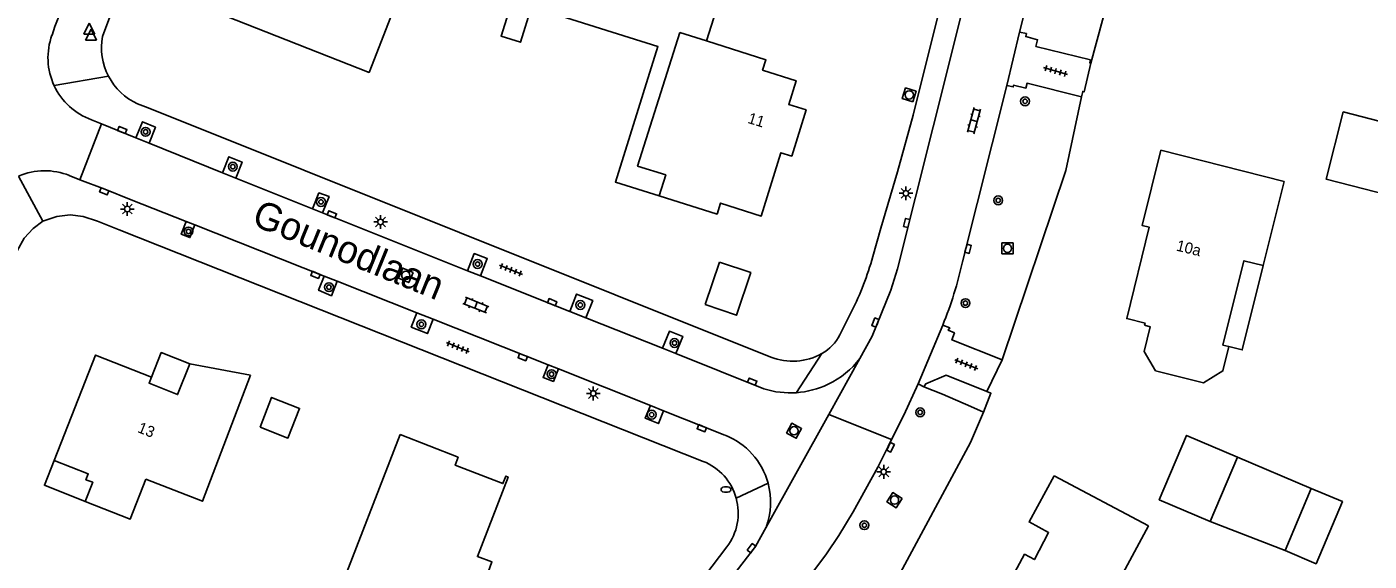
# Model space of a CAD drawing. Extents: x 132999 to 136000, y 398499 to 400501.
# Drawn here: x 133236.7 to 133358.2, y 399202.1 to 399250.4 of the extents above; entities that cross this region are included whole.
import ezdxf

# ---------------------------------------------------------------- set-up
doc = ezdxf.new("R2010")
doc.units = 0
for name, color, linetype in [('gg-anno-huisnummerreeks BGT', 7, 'Continuous'), ('gg-anno-openbare ruimte label', 7, 'Continuous'), ('gg-bbg-bijgebouw', 7, 'Continuous'), ('gg-bbg-gedigitaliseerde bebouwing', 7, 'Continuous'), ('gg-bbg-gedigitaliseerde bijgebouw', 7, 'Continuous'), ('gg-bbg-hoofdgebouw', 7, 'Continuous'), ('gg-bbg-luifel en loopbrug', 7, 'Continuous'), ('gg-knt-verharding', 7, 'Continuous'), ('gt-grn-groengrens', 7, 'Continuous'), ('gt-grn-weggrens', 7, 'Continuous'), ('gt-symb-boom', 7, 'Continuous'), ('gt-symb-brandkraan', 7, 'Continuous'), ('gt-symb-klinker verharding', 7, 'Continuous'), ('gt-symb-kolk', 7, 'Continuous'), ('gt-symb-lichtmast', 7, 'Continuous'), ('gt-symb-rioolschacht', 7, 'Continuous'), ('gt-symb-tegel verharding', 7, 'Continuous'), ('gt-symb-waterafsluiter', 7, 'Continuous')]:
    doc.layers.add(name, color=color, linetype=linetype)

# ---------------------------------------------------------------- blocks, each defined once
blk = doc.blocks.new('gt0-TEG1')
at = {"layer": 'gt-symb-tegel verharding'}
for p, q in [((-1.12, 0), (1.12, 0)), ((-0.9, -0.25), (-0.9, 0.25)), ((-0.45, -0.25), (-0.45, 0.25)), ((0, -0.25), (0, 0.25)), ((0.45, -0.25), (0.45, 0.25)), ((0.9, -0.25), (0.9, 0.25))]:
    blk.add_line(p, q, dxfattribs=at)
blk = doc.blocks.new('gt0-RS')
at = {"layer": 'gt-symb-rioolschacht'}
blk.add_lwpolyline([(-0.5, -0.5), (0.5, -0.5), (0.5, 0.5), (-0.5, 0.5)], close=True, dxfattribs=at)
blk.add_circle((0, 0), 0.375, dxfattribs=at)
blk = doc.blocks.new('gt0-KOLK')
at = {"layer": 'gt-symb-kolk'}
blk.add_lwpolyline([(0, 0), (0.37, 0), (0.37, 0.4), (-0.38, 0.4), (-0.38, 0), (0, 0)], dxfattribs=at)
blk = doc.blocks.new('gt0-BOOM')
at = {"layer": 'gt-symb-boom'}
for radius in [0.4, 0.2]:
    blk.add_circle((0, 0), radius, dxfattribs=at)
blk = doc.blocks.new('gt0-LMAST')
at = {"layer": 'gt-symb-lichtmast'}
for p, q in [((-0.18, 0.17), (-0.45, 0.44)), ((-0.01, 0.25), (-0.01, 0.62)), ((0.17, 0.17), (0.44, 0.44)), ((-0.26, 0), (-0.63, 0)), ((-0.18, -0.18), (-0.45, -0.45)), ((-0.01, -0.25), (-0.01, -0.63)), ((0.44, -0.45), (0.17, -0.18)), ((0.24, 0), (0.62, 0))]:
    blk.add_line(p, q, dxfattribs=at)
blk.add_circle((-0.01, 0), 0.25, dxfattribs=at)
blk = doc.blocks.new('gt0-KL1')
at = {"layer": 'gt-symb-klinker verharding'}
for p, q in [((-1.15, 0.3), (1.15, 0.3)), ((-1, -0.3), (-1, 0.3)), ((-0.5, 0.3), (-0.5, 0.45)), ((0, -0.3), (0, 0.3)), ((0.5, 0.3), (0.5, 0.45)), ((1, -0.3), (1, 0.3)), ((-1.15, -0.3), (1.15, -0.3)), ((-0.5, -0.45), (-0.5, -0.3)), ((0.5, -0.45), (0.5, -0.3))]:
    blk.add_line(p, q, dxfattribs=at)
blk = doc.blocks.new('gt0-BR')
at = {"layer": 'gt-symb-brandkraan'}
for centre, radius, start, end in [((-0.24, 0), 0.206, 107.5669, 252.4331), ((0.6, -2.66), 3, 106.892, 107.5669), ((0, -0.69), 0.938, 73.108, 106.892), ((-0.6, -2.66), 3, 72.4331, 73.108), ((0.24, 0), 0.206, 287.567, 72.4331), ((0.6, 2.66), 3, 252.4331, 253.108), ((0, 0.69), 0.938, 253.108, 286.8921), ((-0.6, 2.66), 3, 286.8921, 287.567)]:
    blk.add_arc(centre, radius, start, end, dxfattribs=at)
blk = doc.blocks.new('gt0-WAFSL')
at = {"layer": 'gt-symb-waterafsluiter'}
for p, q in [((-0.5, -0.33), (0, 0.67)), ((0, 0.67), (0.5, -0.33)), ((0.5, -0.33), (-0.5, -0.33))]:
    blk.add_line(p, q, dxfattribs=at)

msp = doc.modelspace()

# ---------------------------------------------------------------- linework, layer by layer
at = {"layer": 'gg-bbg-bijgebouw'}
for p, q in [((133298.06, 399225.29), (133299.37, 399229.14)), ((133343.79, 399205.69), (133346.26, 399211.51))]:
    msp.add_line(p, q, dxfattribs=at)
at = {"layer": 'gg-bbg-gedigitaliseerde bebouwing'}
for p, q in [((133350.51, 399236.44), (133339.34, 399239.26)), ((133348.6, 399228.82), (133350.51, 399236.44)), ((133335.88, 399200.96), (133338.21, 399205.29))]:
    msp.add_line(p, q, dxfattribs=at)
for points in [[(133269.05, 399257.76), (133266.92, 399252.36), (133269.61, 399251.31), (133267.65, 399246.3), (133254.62, 399251.4)], [(133295.77, 399249.91), (133291.95, 399237.83), (133294.5, 399237.02), (133293.9, 399235.14)], [(133348.6, 399228.82), (133346.86, 399229.26), (133344.95, 399221.64), (133345.5, 399221.5)], [(133338.85, 399219.29), (133343.2, 399218.23), (133344.95, 399219.3), (133345.5, 399221.5)], [(133256.92, 399218.92), (133252.55, 399207.51), (133247.43, 399209.5)], [(133270.46, 399213.54), (133264.64, 399198.53), (133270.96, 399196.08), (133270.8, 399195.67)], [(133247.43, 399209.5), (133246.02, 399205.9), (133241.95, 399207.5)]]:
    msp.add_lwpolyline(points, dxfattribs=at)
at = {"layer": 'gg-bbg-gedigitaliseerde bijgebouw'}
for p, q in [((133346.26, 399211.51), (133352.96, 399208.67)), ((133352.96, 399208.67), (133350.58, 399203.06)), ((133350.58, 399203.06), (133343.79, 399205.69))]:
    msp.add_line(p, q, dxfattribs=at)
for points in [[(133361.11, 399234.9), (133354.3, 399236.64), (133355.85, 399242.72), (133362.49, 399241.02)], [(133299.37, 399229.14), (133302.2, 399228.19), (133300.91, 399224.33), (133298.06, 399225.29)], [(133257.77, 399214.21), (133260.3, 399213.22), (133261.35, 399215.9), (133258.82, 399216.9), (133257.77, 399214.21)]]:
    msp.add_lwpolyline(points, dxfattribs=at)
at = {"layer": 'gg-bbg-hoofdgebouw'}
for p, q in [((133298.19, 399249.14), (133295.77, 399249.91)), ((133256.92, 399218.92), (133251.41, 399219.95)), ((133329.68, 399209.81), (133338.21, 399205.29))]:
    msp.add_line(p, q, dxfattribs=at)
for points in [[(133293.9, 399235.14), (133299.15, 399233.48), (133299.46, 399234.47), (133303.15, 399233.3), (133304.92, 399239.03), (133305.92, 399238.72), (133307.21, 399242.91), (133305.64, 399243.38), (133306.3, 399245.54), (133303.28, 399246.5), (133303.58, 399247.44), (133298.19, 399249.14)], [(133339.34, 399239.26), (133337.64, 399232.46), (133338.27, 399232.31), (133336.25, 399224.03), (133337.9, 399223.63), (133337.84, 399223.42)], [(133337.84, 399223.42), (133338.37, 399223.28), (133337.81, 399221.05), (133338.85, 399219.29)], [(133247.95, 399218.73), (133242.86, 399220.73), (133239.13, 399211.19)], [(133251.41, 399219.95), (133250.3, 399217.16), (133247.73, 399218.18), (133247.95, 399218.73)], [(133270.8, 399195.67), (133271.84, 399195.25), (133272.02, 399195.71), (133275.73, 399194.23), (133277.97, 399199.83), (133278.76, 399202.04), (133277.45, 399202.51), (133280.23, 399209.7), (133280.02, 399209.78), (133279.76, 399209.11), (133275.44, 399210.77), (133275.7, 399211.49), (133270.46, 399213.54)], [(133239.13, 399211.19), (133242.21, 399209.98), (133242.01, 399209.46), (133242.62, 399209.22), (133241.95, 399207.5)], [(133324.07, 399197.27), (133326.99, 399202.71), (133327.89, 399202.24), (133329.17, 399204.68), (133327.41, 399205.64), (133329.68, 399209.81)]]:
    msp.add_lwpolyline(points, dxfattribs=at)
at = {"layer": 'gg-bbg-luifel en loopbrug'}
for points in [[(133293.33, 399256.85), (133299.97, 399254.75), (133298.19, 399249.14)], [(133281.08, 399254.3), (133279.6, 399249.58), (133281.35, 399249.03), (133282.35, 399252.23), (133293.79, 399248.65), (133289.95, 399236.38), (133293.9, 399235.14)], [(133345.5, 399221.5), (133346.7, 399221.2), (133348.6, 399228.82)], [(133251.41, 399219.95), (133248.82, 399220.96), (133247.95, 399218.73)], [(133343.79, 399205.69), (133339.19, 399207.65), (133341.66, 399213.47), (133346.26, 399211.51)], [(133239.13, 399211.19), (133238.25, 399208.95), (133241.95, 399207.5)], [(133352.96, 399208.67), (133355.77, 399207.48), (133353.39, 399201.86), (133350.58, 399203.06)]]:
    msp.add_lwpolyline(points, dxfattribs=at)
at = {"layer": 'gg-knt-verharding'}
for p, q in [((133326.55, 399249.92), (133330.3, 399264.94)), ((133325.38, 399245.12), (133326.55, 399249.92)), ((133321.38, 399229.17), (133325.38, 399245.12)), ((133246.69, 399243.44), (133247.63, 399243.1)), ((133242.52, 399242.01), (133243.41, 399241.64)), ((133247.63, 399243.1), (133304.01, 399220.55)), ((133243.41, 399241.64), (133241.46, 399236.59)), ((133243.41, 399241.64), (133246.53, 399240.37)), ((133247.72, 399239.89), (133246.53, 399240.37)), ((133254.37, 399237.22), (133247.72, 399239.89)), ((133255.57, 399236.74), (133254.37, 399237.22)), ((133241.46, 399236.59), (133240.5, 399236.97)), ((133262.52, 399233.95), (133255.57, 399236.74)), ((133251.08, 399232.81), (133246.09, 399234.78)), ((133263.43, 399233.59), (133262.52, 399233.95)), ((133276.55, 399228.36), (133263.43, 399233.59)), ((133251.87, 399232.5), (133251.08, 399232.81)), ((133263.58, 399227.88), (133251.87, 399232.5)), ((133245.02, 399232.06), (133297.89, 399211.11)), ((133264.76, 399227.42), (133263.58, 399227.88)), ((133271.98, 399224.55), (133264.76, 399227.42)), ((133277.73, 399227.89), (133276.55, 399228.36)), ((133285.81, 399224.68), (133277.73, 399227.89)), ((133273.44, 399223.97), (133271.98, 399224.55)), ((133283.86, 399219.84), (133273.44, 399223.97)), ((133287.28, 399224.1), (133285.81, 399224.68)), ((133294.22, 399221.34), (133287.28, 399224.1)), ((133310.27, 399222.56), (133311.33, 399224.66)), ((133319.58, 399223.44), (133317.36, 399218.12)), ((133295.42, 399220.86), (133294.22, 399221.34)), ((133303.4, 399217.68), (133295.42, 399220.86)), ((133323.57, 399217.45), (133324.96, 399220.31)), ((133284.78, 399219.48), (133283.86, 399219.84)), ((133293.11, 399216.18), (133284.78, 399219.48)), ((133317.36, 399218.12), (133317.88, 399217.87)), ((133294.3, 399215.7), (133293.11, 399216.18)), ((133299.87, 399213.49), (133294.3, 399215.7)), ((133314.65, 399212.45), (133314.96, 399213.09))]:
    msp.add_line(p, q, dxfattribs=at)
for points in [[(133268.21, 399319.92), (133267.19, 399319.13), (133266.4, 399318.14), (133265.94, 399317.27), (133262.74, 399306.32), (133258.99, 399293.96), (133254.45, 399279.97), (133251.18, 399270.47), (133249.59, 399265.99), (133246.14, 399256.61), (133243.51, 399249.55)], [(133330.6, 399289.06), (133320.34, 399247.84), (133315.49, 399228.52), (133314.88, 399226.6), (133313.19, 399222.43), (133312.07, 399220.41)], [(133313.25, 399229.64), (133313.97, 399232.2), (133315.49, 399237.31), (133316.92, 399242.44), (133323.76, 399269.91)], [(133239.54, 399251.36), (133239.18, 399250.45), (133238.94, 399249.67)], [(133326.55, 399249.92), (133327.16, 399249.81), (133327.1, 399249.54), (133328.17, 399249.25), (133328.03, 399248.65), (133332.95, 399247.42), (133332.89, 399247.15), (133333.01, 399247.12)], [(133333.01, 399247.12), (133332.38, 399244.53), (133332.27, 399244.57), (133332.14, 399244.09)], [(133332.14, 399244.09), (133327.23, 399245.31), (133327.11, 399244.88), (133325.99, 399245.14), (133325.97, 399244.98), (133325.38, 399245.12)], [(133246.53, 399240.37), (133247.12, 399241.83), (133248.3, 399241.33), (133247.72, 399239.89)], [(133254.37, 399237.22), (133254.95, 399238.66), (133256.15, 399238.19), (133255.57, 399236.74)], [(133246.09, 399234.78), (133243.73, 399235.72), (133241.46, 399236.59)], [(133262.52, 399233.95), (133263.1, 399235.4), (133264.02, 399235.06), (133263.43, 399233.59)], [(133196.49, 399127.59), (133196.43, 399129.83), (133196.82, 399131.55), (133216.15, 399180.39), (133216.07, 399180.43), (133224.08, 399200.71), (133224.16, 399200.68), (133235.17, 399228.63), (133235.79, 399230.16), (133236.4, 399231.29), (133237.23, 399232.17), (133238.1, 399232.84)], [(133238.1, 399232.84), (133239.37, 399233.27), (133240.57, 399233.42), (133241.76, 399233.25), (133243.05, 399232.83), (133245.02, 399232.06)], [(133251.08, 399232.81), (133250.63, 399231.66), (133251.42, 399231.35), (133251.87, 399232.5)], [(133276.55, 399228.36), (133277.17, 399229.91), (133278.35, 399229.46), (133277.73, 399227.89)], [(133264.76, 399227.42), (133264.24, 399226.1), (133263.07, 399226.59), (133263.58, 399227.88)], [(133285.81, 399224.68), (133286.43, 399226.25), (133287.9, 399225.66), (133287.28, 399224.1)], [(133271.98, 399224.55), (133271.46, 399223.26), (133272.93, 399222.67), (133273.44, 399223.97)], [(133294.22, 399221.34), (133294.84, 399222.88), (133296.04, 399222.41), (133295.42, 399220.86)], [(133324.96, 399220.31), (133320.42, 399222.1), (133320.65, 399222.74), (133320.09, 399222.97), (133320.22, 399223.19), (133319.58, 399223.44)], [(133284.78, 399219.48), (133284.33, 399218.34), (133283.4, 399218.7), (133283.86, 399219.84)], [(133317.88, 399217.87), (133318.04, 399218.13), (133319.91, 399218.91), (133323.57, 399217.45)], [(133314.96, 399213.09), (133316.05, 399215.28), (133317.36, 399218.12)], [(133294.3, 399215.7), (133293.84, 399214.54), (133292.65, 399215.02), (133293.11, 399216.18)], [(133307.65, 399200.86), (133309.07, 399202.76), (133310.18, 399204.42), (133311.48, 399206.56), (133313.72, 399210.59), (133314.65, 399212.45)], [(133303.59, 399205.15), (133302.63, 399203.42), (133297.39, 399196.64), (133294.72, 399193.33), (133291.3, 399189.35), (133285.42, 399183.02), (133283.33, 399180.67), (133281.31, 399178.26), (133279.45, 399175.9), (133275.1, 399170.12), (133273.71, 399168.1)], [(133300.04, 399203.39), (133296.8, 399199.14), (133291.92, 399193.13), (133281.98, 399182.18), (133279.05, 399178.69), (133277.63, 399176.91), (133274.9, 399173.27), (133272.12, 399169.33), (133270.7, 399167.22), (133267.97, 399162.93), (133265.38, 399158.56), (133264.15, 399156.34), (133262.98, 399154.08), (133260.89, 399149.73), (133258.91, 399145.33), (133257.05, 399140.87), (133255.33, 399136.36), (133253.74, 399131.8), (133252.3, 399127.19), (133250.99, 399122.54), (133249.81, 399117.85), (133248.71, 399113.12), (133247.91, 399110.83)]]:
    msp.add_lwpolyline(points, dxfattribs=at)
for centre, radius, start, end in [((133244.54, 399247.62), 5.97, 159.9236, 205.0337), ((133249.01, 399248.53), 5.6, 169.5117, 207.5047), ((133249.01, 399248.54), 5.6, 207.52, 245.4826), ((133244.54, 399247.62), 5.97, 205.0254, 250.1613), ((133238.28, 399231.38), 6.02, 68.295, 113.1772), ((133287.92, 399236.54), 26.25, 333.0957, 344.7506), ((133287.89, 399236.51), 34.28, 337.5861, 347.6478), ((133306.67, 399224.37), 4.03, 299.4048, 333.3526), ((133306, 399225.57), 5.4, 248.346, 299.3477), ((133305.79, 399225.23), 7.92, 295.5608, 322.52), ((133305.79, 399225.22), 7.91, 252.4033, 273.9758), ((133305.79, 399225.22), 7.91, 273.9827, 295.5636), ((133297.47, 399207.42), 6.53, 15.322, 68.3853), ((133296.04, 399206.44), 5.03, 15.5247, 68.3755), ((133297.47, 399207.42), 6.53, 339.6298, 15.3289), ((133296.04, 399206.44), 5.03, 322.6765, 15.5215)]:
    msp.add_arc(centre, radius, start, end, dxfattribs=at)
at = {"layer": 'gt-grn-groengrens'}
msp.add_line((133337.34, 399263.17), (133333.01, 399247.12), dxfattribs=at)
for points in [[(133324.96, 399220.31), (133330.73, 399237.43), (133332.14, 399244.09)], [(133323.28, 399215.56), (133322.14, 399216.07), (133319.55, 399217.18), (133317.88, 399217.87)], [(133323.28, 399215.56), (133323.95, 399217.28), (133323.57, 399217.45)], [(133323.28, 399215.56), (133322.1, 399212.81), (133315.11, 399199.83), (133311.38, 399194.25)]]:
    msp.add_lwpolyline(points, dxfattribs=at)
at = {"layer": 'gt-grn-weggrens'}
for p, q in [((133244.04, 399245.95), (133239.14, 399245.1)), ((133238.1, 399232.84), (133235.91, 399236.91)), ((133308.65, 399220.86), (133306.34, 399217.33)), ((133309.26, 399215.35), (133312.07, 399220.41)), ((133303.59, 399205.15), (133309.26, 399215.35)), ((133309.26, 399215.35), (133314.96, 399213.09)), ((133300.89, 399207.78), (133303.77, 399209.15))]:
    msp.add_line(p, q, dxfattribs=at)

# ---------------------------------------------------------------- block references
at = {"layer": 'gt-symb-boom'}
for p in [(133327.04, 399243.68), (133247.41, 399240.92), (133255.31, 399237.77), (133263.29, 399234.58), (133324.61, 399234.72), (133251.29, 399231.91), (133277.47, 399228.96), (133264.01, 399226.87), (133286.77, 399225.26), (133321.64, 399225.43), (133272.38, 399223.51), (133295.3, 399221.82), (133284.17, 399219), (133293.23, 399215.34), (133317.54, 399215.55), (133312.49, 399205.34)]:
    msp.add_blockref('gt0-BOOM', p, dxfattribs=at)
at = {"layer": 'gt-symb-brandkraan'}
msp.add_blockref('gt0-BR', (133299.96, 399208.57), dxfattribs=at)
at = {"layer": 'gt-symb-klinker verharding'}
for p, rotation in [((133322.42, 399241.93), 74.99108632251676), ((133277.32, 399225.25), -21.64190049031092)]:
    msp.add_blockref('gt0-KL1', p, dxfattribs=dict(at, rotation=rotation))
at = {"layer": 'gt-symb-kolk'}
for p, rotation in [((133245.23, 399240.9), -22.244949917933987), ((133243.73, 399235.72), 158.19709195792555), ((133264.21, 399233.27), -21.716290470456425), ((133316.52, 399232.64), 75.8803970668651), ((133321.69, 399230.38), -104.7173111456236), ((133262.85, 399228.17), 158.464635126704), ((133284.15, 399225.32), -21.66303986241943), ((133313.67, 399223.6), 67.53882429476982), ((133281.62, 399220.73), 158.3580995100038), ((133302.27, 399218.14), -21.152645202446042), ((133297.84, 399214.3), 158.3580995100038), ((133314.68, 399212.47), -116.7955649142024), ((133302.43, 399203.15), 53.2103003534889)]:
    msp.add_blockref('gt0-KOLK', p, dxfattribs=dict(at, rotation=rotation))
at = {"layer": 'gt-symb-lichtmast'}
for p in [(133316.26, 399235.36), (133245.76, 399233.94), (133268.69, 399232.77), (133287.95, 399217.26), (133314.25, 399210.17)]:
    msp.add_blockref('gt0-LMAST', p, dxfattribs=at)
at = {"layer": 'gt-symb-rioolschacht'}
for p, rotation in [((133316.55, 399244.26), 72.85095610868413), ((133270.97, 399227.94), 156.97450799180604), ((133306.12, 399213.88), -28.564718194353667), ((133315.22, 399207.61), 147.9460559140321)]:
    msp.add_blockref('gt0-RS', p, dxfattribs=dict(at, rotation=rotation))
msp.add_blockref('gt0-RS', (133325.45, 399230.38), dxfattribs=at)
at = {"layer": 'gt-symb-tegel verharding'}
for p, rotation in [((133329.8, 399246.42), -15.787947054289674), ((133280.48, 399228.44), -21.7695016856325), ((133275.68, 399221.44), -21.641900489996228), ((133321.71, 399219.9), 158.41134772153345)]:
    msp.add_blockref('gt0-TEG1', p, dxfattribs=dict(at, rotation=rotation))
at = {"layer": 'gt-symb-waterafsluiter'}
for p in [(133242.31, 399250.09), (133242.47, 399249.53)]:
    msp.add_blockref('gt0-WAFSL', p, dxfattribs=at)

# ---------------------------------------------------------------- texts
at = {"layer": 'gg-anno-huisnummerreeks BGT'}
for s, rotation, p in [('11', 342.8, (133301.86, 399241.74)), ('10a', 346.3, (133340.67, 399230.19)), ('13', 338.3, (133246.61, 399213.78))]:
    msp.add_text(s, height=1, rotation=rotation, dxfattribs=at).set_placement(p)
at = {"layer": 'gg-anno-openbare ruimte label'}
msp.add_text('Gounodlaan', height=2.5, rotation=337.8, dxfattribs=at).set_placement((133256.9, 399232.55))

doc.saveas('drawing.dxf')
